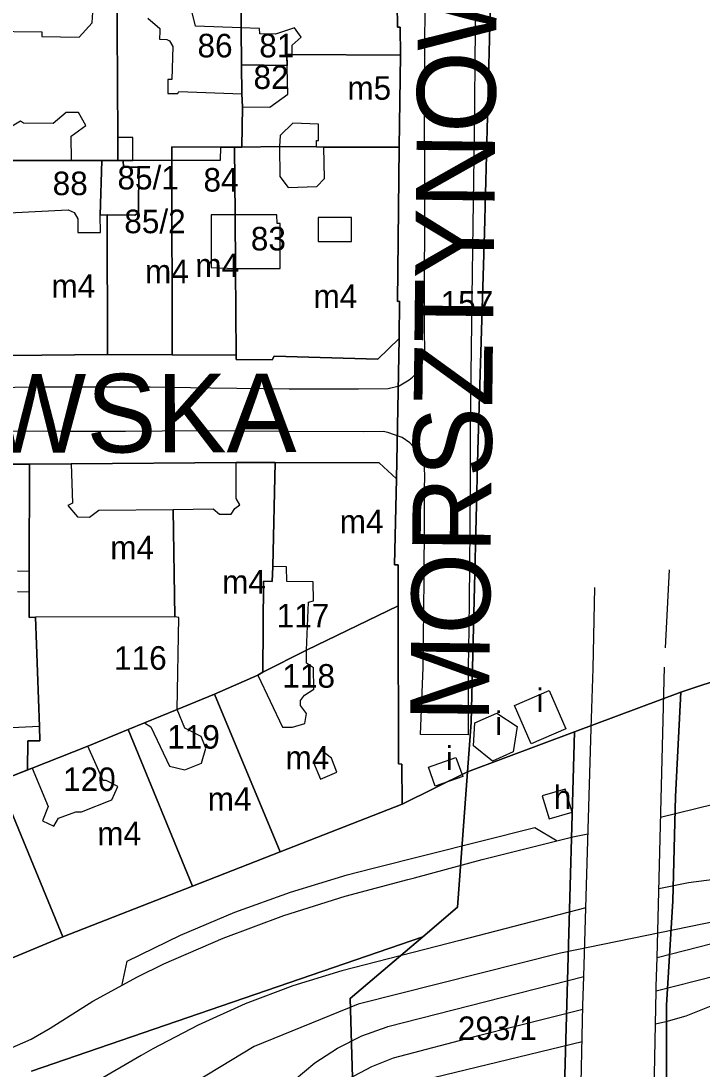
# Model space of a CAD drawing. Extents: x -304109 to -273954, y 21500 to 39796.
# Drawn here: x -292932 to -292845.4, y 31448.9 to 31582.3 of the extents above; entities that cross this region are included whole.
import ezdxf

# ---------------------------------------------------------------- set-up
doc = ezdxf.new("R2010")
doc.units = 0
for name, color, linetype in [('Budynki', 7, 'Continuous'), ('Budynki - opisy', 7, 'Continuous'), ('Działki', 7, 'Continuous'), ('Działki - numery', 7, 'Continuous'), ('krawedzie_ulic', 7, 'Continuous'), ('Lin_granica_planu', 7, 'Continuous'), ('nazwy_ulic', 7, 'Continuous')]:
    doc.layers.add(name, color=color, linetype=linetype)

msp = doc.modelspace()

# ---------------------------------------------------------------- linework, layer by layer
at = {"layer": 'Budynki'}
for points in [[(-292904.11, 31595.54), (-292904, 31581.48), (-292909.82, 31581.67), (-292910.32, 31583.75)], [(-292919.85, 31588.44), (-292919.7, 31567.51), (-292919.71, 31564.58), (-292925.61, 31564.56), (-292925.63, 31567.66), (-292923.76, 31569.04), (-292924.71, 31570.68), (-292926.29, 31570.68), (-292927.94, 31569.29), (-292931.73, 31569.33), (-292932.09, 31569.58), (-292933.17, 31568.93), (-292933.61, 31568.94), (-292936.47, 31568.99), (-292936.52, 31581.05), (-292929.39, 31580.95), (-292929.39, 31580.38), (-292924.61, 31580.26), (-292922.96, 31582.1), (-292922.84, 31584.12)], [(-292915.89, 31582.69), (-292914.36, 31581.39), (-292914.36, 31581.048), (-292914.41, 31580.04), (-292913.45, 31580), (-292913.15, 31579.81), (-292912.71, 31579.1), (-292912.83, 31574.87), (-292913.33, 31574.87), (-292913.35, 31573.11), (-292912.07, 31573.11), (-292911.96, 31573.36), (-292903.93, 31573.07), (-292903.86, 31571.41), (-292903.91, 31566.29), (-292904.84, 31566.26), (-292906.58, 31566.28), (-292912.84, 31566.33), (-292912.83, 31564.6), (-292917.81, 31564.59), (-292917.777, 31567.493), (-292919.7, 31567.51), (-292919.85, 31588.44)], [(-292935.5, 31525.9), (-292930.94, 31525.92), (-292931.01, 31512.22), (-292932.47, 31512.26)], [(-292932.47, 31509.67), (-292931.01, 31509.63), (-292931.01, 31506.39), (-292930.18, 31506.4), (-292929.66, 31492.49), (-292934.1, 31492.29)]]:
    msp.add_lwpolyline(points, dxfattribs=at)
for points in [[(-292904, 31581.48), (-292904.11, 31595.54), (-292899.92, 31594.93), (-292899.81, 31594.39), (-292889.45, 31592.86), (-292889.15, 31593.33), (-292886.18, 31592.9), (-292883.86, 31590.77), (-292883.88, 31587.56), (-292884.19, 31587.53), (-292884.11, 31581.55), (-292883.79, 31581.56), (-292883.73, 31578), (-292897.51, 31578.08), (-292897.53, 31579.28), (-292896.39, 31580.28), (-292897.24, 31581.46), (-292899.64, 31580.64), (-292901.65, 31580.7), (-292901.69, 31581.38)], [(-292883.73, 31578), (-292883.89, 31566.25), (-292893.51, 31566.28), (-292894.41, 31566.31), (-292894.41, 31567.11), (-292894.15, 31567.11), (-292894.15, 31569.18), (-292897.44, 31569.312), (-292899.05, 31567.77), (-292899.12, 31566.35), (-292903.91, 31566.29), (-292903.86, 31571.41), (-292900.35, 31571.35), (-292898.08, 31573.01), (-292898.2, 31578.08), (-292897.51, 31578.08)], [(-292904.84, 31566.26), (-292904.76, 31557.67), (-292907.83, 31557.67), (-292907.83, 31550.95), (-292904.71, 31550.82), (-292904.63, 31539.8), (-292912.79, 31539.81), (-292912.83, 31564.6), (-292906.64, 31564.62), (-292906.58, 31566.28)], [(-292903.91, 31566.29), (-292899.12, 31566.35), (-292899.1, 31562.54), (-292898.03, 31561.14), (-292894.37, 31561.27), (-292893.4, 31562.27), (-292893.51, 31566.28), (-292883.89, 31566.25), (-292884.12, 31546.63), (-292883.86, 31546.64), (-292883.89, 31541.9), (-292886.61, 31539.29), (-292899.81, 31539.64), (-292900.05, 31539.17), (-292904.63, 31539.21), (-292904.63, 31539.8), (-292904.71, 31550.82), (-292899.05, 31550.84), (-292899.05, 31556.53), (-292899.44, 31556.53), (-292899.48, 31557.64), (-292904.76, 31557.67), (-292904.84, 31566.26)], [(-292912.79, 31539.81), (-292921.01, 31539.86), (-292921.07, 31557.64), (-292917.53, 31557.61), (-292917.09, 31557.92), (-292917.04, 31563.72), (-292918.98, 31563.72), (-292919.01, 31564.59), (-292917.81, 31564.59), (-292912.83, 31564.6)], [(-292921.01, 31539.86), (-292933.56, 31539.76), (-292933.58, 31557.89), (-292926.01, 31558.27), (-292925.28, 31557.93), (-292924.8, 31557.16), (-292924.79, 31555.42), (-292921.92, 31555.42), (-292921.94, 31557.62), (-292921.07, 31557.64)], [(-292894.21, 31554.27), (-292889.97, 31554.27), (-292889.97, 31557.31), (-292894.21, 31557.31)], [(-292912.68, 31520.12), (-292907.57, 31520.22), (-292906.78, 31519.52), (-292905.28, 31519.52), (-292904.82, 31520.27), (-292904.16, 31520.73), (-292904.63, 31521.52), (-292904.63, 31526.12), (-292899.7, 31526.12), (-292899.98, 31512.89), (-292900.06, 31510.95), (-292901.18, 31511), (-292901.27, 31499.42), (-292901.87, 31499.03), (-292907.4, 31496.63), (-292912.14, 31494.68), (-292911.95, 31506.38), (-292912.47, 31506.48)], [(-292899.7, 31526.12), (-292886.45, 31526.06), (-292884.23, 31524.04), (-292884.51, 31513.09), (-292884.05, 31513.07), (-292884.02, 31507.85), (-292895.71, 31502.21), (-292895.46, 31508.35), (-292894.81, 31508.52), (-292894.85, 31510.925), (-292898.19, 31510.97), (-292898.22, 31512.81), (-292899.98, 31512.89)], [(-292930.94, 31525.92), (-292925.66, 31525.94), (-292925.49, 31520.94), (-292926.07, 31520.64), (-292924.82, 31519.18), (-292923.32, 31519.14), (-292922.11, 31520.06), (-292912.68, 31520.12), (-292912.47, 31506.48), (-292930.18, 31506.4), (-292931.01, 31506.39), (-292931.01, 31509.63), (-292931.01, 31512.22)], [(-292901.87, 31499.03), (-292898.75, 31492.41), (-292897.49, 31492.41), (-292895.91, 31492.87), (-292895.68, 31494.17), (-292896.47, 31495.15), (-292896.47, 31495.8), (-292895.96, 31496.5), (-292894.75, 31497.25), (-292894.79, 31499.95), (-292895.71, 31500.55), (-292895.71, 31502.21), (-292884.02, 31507.85), (-292883.98, 31487.74), (-292883.55, 31487.72), (-292883.53, 31482.62), (-292899.05, 31476.52), (-292907.4, 31496.63)], [(-292907.4, 31496.63), (-292899.05, 31476.52), (-292910.21, 31472.16), (-292918.38, 31492.13), (-292916.33, 31492.97), (-292915.49, 31492.47), (-292913.12, 31487.45), (-292911.17, 31486.98), (-292909.07, 31487.82), (-292908.51, 31489.73), (-292909.12, 31491.22), (-292911.17, 31492.29), (-292912.14, 31494.68)], [(-292869.21, 31495.166), (-292864.813, 31497.064), (-292862.709, 31492.191), (-292867.106, 31490.293)], [(-292871.485, 31494.19), (-292868.885, 31492.517), (-292869.396, 31489.264), (-292872.043, 31488.102), (-292874.457, 31490.054), (-292874.272, 31492.982)], [(-292934.19, 31485.79), (-292930.607, 31487.191), (-292928.56, 31482.3), (-292929.3, 31480.49), (-292927.86, 31479.79), (-292927.26, 31480.81), (-292925.07, 31481.65), (-292924.33, 31481.65), (-292920.47, 31483.14), (-292919.72, 31484.86), (-292921.21, 31485.61), (-292921.58, 31485.61), (-292923.54, 31489.98), (-292918.38, 31492.13), (-292910.21, 31472.16), (-292926.7, 31465.7), (-292934.89, 31485.52)], [(-292893.77, 31489.45), (-292894.79, 31487.91), (-292893.91, 31485.77), (-292891.82, 31486.66), (-292892.51, 31488.47)], [(-292880.16, 31487.33), (-292876.678, 31488.56), (-292875.82, 31486.13), (-292879.302, 31484.9)], [(-292934.89, 31485.52), (-292926.7, 31465.7), (-292942.81, 31458.99), (-292947.05, 31468.84), (-292948.14, 31471.53), (-292949, 31474), (-292949.5, 31479.7), (-292947.7, 31480.5), (-292944.8, 31481.67), (-292944.06, 31479.19), (-292944.29, 31475.7), (-292944.66, 31475.7), (-292945.49, 31474.14), (-292944.11, 31473.64), (-292943.83, 31474.19), (-292937.32, 31476.99), (-292936.54, 31476.8), (-292936.31, 31477.86), (-292937.09, 31478.13), (-292937.18, 31479.28), (-292938.1, 31479.7), (-292938.79, 31481.3), (-292939.48, 31481.07), (-292940.498, 31483.4)], [(-292865.7, 31483.65), (-292864.83, 31480.73), (-292861.902, 31481.602), (-292862.772, 31484.522)]]:
    msp.add_lwpolyline(points, close=True, dxfattribs=at)
at = {"layer": 'Działki'}
for points in [[(-292883.73, 31578), (-292883.79, 31581.56), (-292884.11, 31581.55), (-292884.19, 31587.53), (-292883.88, 31587.56), (-292883.86, 31590.77), (-292884.31, 31606.22), (-292871.82, 31605.01), (-292872.42, 31580.04), (-292873.06, 31555.39), (-292873.91, 31527.64), (-292874.74, 31492.99), (-292875.2, 31486.71), (-292883.53, 31482.62), (-292883.55, 31487.72), (-292883.98, 31487.74), (-292884.02, 31507.85), (-292884.05, 31513.07), (-292884.51, 31513.09), (-292884.23, 31524.04), (-292883.89, 31541.9), (-292883.86, 31546.64), (-292884.12, 31546.63), (-292883.89, 31566.25)], [(-292936.52, 31581.05), (-292936.6, 31587.62), (-292936.62, 31592.46), (-292936.63, 31594.49), (-292936.65, 31600.61), (-292919.92, 31597.95), (-292919.87, 31590.89), (-292919.85, 31588.44), (-292919.7, 31567.51), (-292919.71, 31564.58), (-292921.75, 31564.57), (-292925.61, 31564.56), (-292933.65, 31564.57), (-292933.61, 31568.94), (-292936.47, 31568.99)], [(-292919.92, 31597.95), (-292904.11, 31595.54), (-292904, 31581.48), (-292903.98, 31576.76), (-292903.93, 31573.07), (-292903.86, 31571.41), (-292903.91, 31566.29), (-292904.84, 31566.26), (-292906.58, 31566.28), (-292912.84, 31566.33), (-292912.83, 31564.6), (-292917.81, 31564.59), (-292919.01, 31564.59), (-292919.71, 31564.58), (-292919.7, 31567.51), (-292919.85, 31588.44), (-292919.87, 31590.89)], [(-292883.86, 31590.77), (-292883.88, 31587.56), (-292884.19, 31587.53), (-292884.11, 31581.55), (-292883.79, 31581.56), (-292883.73, 31578), (-292897.51, 31578.08), (-292898.2, 31578.08), (-292898.16, 31576.65), (-292903.98, 31576.76), (-292904, 31581.48), (-292904.11, 31595.54), (-292899.92, 31594.93), (-292899.81, 31594.39), (-292889.45, 31592.86), (-292889.15, 31593.33), (-292886.18, 31592.9)], [(-292883.73, 31578), (-292883.89, 31566.25), (-292893.51, 31566.28), (-292894.41, 31566.31), (-292899.12, 31566.35), (-292903.91, 31566.29), (-292903.86, 31571.41), (-292903.93, 31573.07), (-292903.98, 31576.76), (-292898.16, 31576.65), (-292898.2, 31578.08), (-292897.51, 31578.08)], [(-292912.83, 31564.6), (-292912.84, 31566.33), (-292906.58, 31566.28), (-292904.84, 31566.26), (-292904.76, 31557.67), (-292904.71, 31550.82), (-292904.63, 31539.8), (-292912.79, 31539.81)], [(-292903.91, 31566.29), (-292899.12, 31566.35), (-292894.41, 31566.31), (-292893.51, 31566.28), (-292883.89, 31566.25), (-292884.12, 31546.63), (-292883.86, 31546.64), (-292883.89, 31541.9), (-292886.61, 31539.29), (-292899.81, 31539.64), (-292900.05, 31539.17), (-292904.63, 31539.21), (-292904.63, 31539.8), (-292904.71, 31550.82), (-292904.76, 31557.67), (-292904.84, 31566.26)], [(-292933.56, 31539.76), (-292933.58, 31557.89), (-292933.67, 31563.55), (-292933.65, 31564.57), (-292925.61, 31564.56), (-292921.75, 31564.57), (-292921.94, 31557.62), (-292921.07, 31557.64), (-292921.01, 31539.86)], [(-292921.07, 31557.64), (-292921.94, 31557.62), (-292921.75, 31564.57), (-292919.71, 31564.58), (-292919.01, 31564.59), (-292918.98, 31563.72), (-292917.04, 31563.72), (-292917.09, 31557.92), (-292917.53, 31557.61)], [(-292921.01, 31539.86), (-292921.07, 31557.64), (-292917.53, 31557.61), (-292917.09, 31557.92), (-292917.04, 31563.72), (-292918.98, 31563.72), (-292919.01, 31564.59), (-292917.81, 31564.59), (-292912.83, 31564.6), (-292912.79, 31539.81)], [(-292899.7, 31526.12), (-292899.98, 31512.89), (-292900.06, 31510.95), (-292901.18, 31511), (-292901.27, 31499.42), (-292901.87, 31499.03), (-292907.4, 31496.63), (-292912.14, 31494.68), (-292916.33, 31492.97), (-292918.38, 31492.13), (-292923.54, 31489.98), (-292930.61, 31487.19), (-292931.2, 31486.96), (-292931.16, 31490.65), (-292929.65, 31490.65), (-292929.66, 31492.49), (-292930.18, 31506.4), (-292931.01, 31506.39), (-292931.01, 31509.63), (-292931.01, 31512.22), (-292930.94, 31525.92), (-292925.66, 31525.94), (-292904.63, 31526.12)], [(-292901.27, 31499.42), (-292901.18, 31511), (-292900.06, 31510.95), (-292899.98, 31512.89), (-292899.7, 31526.12), (-292886.45, 31526.06), (-292884.23, 31524.04), (-292884.51, 31513.09), (-292884.05, 31513.07), (-292884.02, 31507.85), (-292895.71, 31502.21)], [(-292947.7, 31480.5), (-292947.6, 31490.4), (-292948.6, 31490), (-292948.77, 31498.46), (-292948.8, 31500), (-292948.8, 31508.67), (-292948.8, 31511.88), (-292948.8, 31525.8), (-292943.44, 31525.87), (-292935.5, 31525.9), (-292930.94, 31525.92), (-292931.01, 31512.22), (-292931.01, 31509.63), (-292931.01, 31506.39), (-292930.18, 31506.4), (-292929.66, 31492.49), (-292929.65, 31490.65), (-292931.16, 31490.65), (-292931.2, 31486.96), (-292934.19, 31485.79), (-292934.89, 31485.52), (-292940.5, 31483.4), (-292943.22, 31482.29), (-292944.8, 31481.67)], [(-292901.27, 31499.42), (-292895.71, 31502.21), (-292884.02, 31507.85), (-292883.98, 31487.74), (-292883.55, 31487.72), (-292883.53, 31482.62), (-292899.05, 31476.52), (-292907.4, 31496.63), (-292901.87, 31499.03)], [(-292910.21, 31472.16), (-292918.38, 31492.13), (-292916.33, 31492.97), (-292912.14, 31494.68), (-292907.4, 31496.63), (-292899.05, 31476.52)], [(-292926.7, 31465.7), (-292934.89, 31485.52), (-292934.19, 31485.79), (-292931.2, 31486.96), (-292930.61, 31487.19), (-292923.54, 31489.98), (-292918.38, 31492.13), (-292910.21, 31472.16)], [(-292889.24, 31426.08), (-292889.41, 31433.36), (-292890.13, 31457.85), (-292880.9, 31465.72), (-292876.46, 31469.5), (-292875.2, 31486.71), (-292861.57, 31491.81), (-292863.35, 31428.49), (-292868.96, 31428.64), (-292873.25, 31428.67), (-292874.88, 31428.68), (-292875.08, 31429.92), (-292877.85, 31429.74), (-292881.86, 31428.89)], [(-292947.7, 31480.5), (-292944.8, 31481.67), (-292943.22, 31482.29), (-292940.5, 31483.4), (-292934.89, 31485.52), (-292926.7, 31465.7), (-292942.81, 31458.99), (-292947.05, 31468.84), (-292948.14, 31471.53), (-292949, 31474), (-292949.5, 31479.7)]]:
    msp.add_lwpolyline(points, close=True, dxfattribs=at)
for points in [[(-292835.61, 31500.99), (-292848.07, 31496.86), (-292861.57, 31491.81), (-292875.2, 31486.71), (-292874.74, 31492.99), (-292873.91, 31527.64), (-292873.06, 31555.39), (-292872.42, 31580.04), (-292871.82, 31605.01)], [(-292933.56, 31539.76), (-292921.01, 31539.86), (-292912.79, 31539.81), (-292904.63, 31539.8), (-292904.63, 31539.21), (-292900.05, 31539.17), (-292899.81, 31539.64), (-292886.61, 31539.29), (-292883.89, 31541.9), (-292884.23, 31524.04), (-292886.45, 31526.06), (-292899.7, 31526.12), (-292904.63, 31526.12), (-292925.66, 31525.94), (-292930.94, 31525.92), (-292935.5, 31525.9)], [(-292838.63, 31426.59), (-292850.33, 31427.09), (-292849.86, 31443.65), (-292849.89, 31457), (-292849.07, 31470.29), (-292848.72, 31483.6), (-292848.07, 31496.86), (-292835.61, 31500.99)], [(-292863.35, 31428.49), (-292861.57, 31491.81), (-292848.07, 31496.86), (-292848.72, 31483.6), (-292849.07, 31470.29), (-292849.89, 31457), (-292849.86, 31443.65)], [(-293063.02, 31481.83), (-293046.58, 31478.15), (-293033.86, 31475.49), (-293025.19, 31473.89), (-293021.51, 31473.43), (-293012.39, 31470.96), (-292997.61, 31467.24), (-292980.42, 31463.52), (-292980.49, 31463.19), (-292965.42, 31459.49), (-292954.12, 31456.82), (-292950.7, 31456.21), (-292947.47, 31457.16), (-292942.81, 31458.99), (-292926.7, 31465.7), (-292910.21, 31472.16), (-292899.05, 31476.52), (-292883.53, 31482.62), (-292875.2, 31486.71), (-292876.46, 31469.5), (-292880.9, 31465.72)], [(-292930.71, 31448.59), (-292880.9, 31465.72), (-292890.13, 31457.85), (-292889.41, 31433.36)], [(-292880.9, 31465.72), (-292930.71, 31448.59)]]:
    msp.add_lwpolyline(points, dxfattribs=at)
at = {"layer": 'krawedzie_ulic'}
for points in [[(-292874.14, 31595.636), (-292874.212, 31581.413), (-292874.361, 31567.861)], [(-292939.091, 31535.639), (-292929.707, 31535.771), (-292922.112, 31535.764), (-292915.589, 31535.745), (-292907.884, 31535.603), (-292897.921, 31535.506), (-292889.075, 31535.509), (-292885.322, 31535.539), (-292883.898, 31535.897), (-292882.622, 31536.625), (-292882.225, 31536.961), (-292881.416, 31537.829), (-292880.938, 31538.915), (-292880.886, 31539.159), (-292880.651, 31540.335), (-292880.65, 31540.43), (-292880.693, 31542.866), (-292880.671, 31546.952), (-292880.661, 31550.348), (-292880.642, 31555.499), (-292880.637, 31561.991), (-292880.666, 31570.594), (-292880.633, 31580.331), (-292880.537, 31585.456)], [(-292874.361, 31567.861), (-292874.511, 31556.369), (-292874.661, 31547.145), (-292874.836, 31534.082), (-292874.86, 31528.878), (-292874.875, 31523.238), (-292874.925, 31517.866)], [(-292874.925, 31517.866), (-292874.97, 31512.956), (-292874.984, 31508.663), (-292875.019, 31504.936), (-292875.114, 31500), (-292875.137, 31491.439), (-292881.167, 31491.471), (-292880.863, 31500), (-292880.716, 31511.195), (-292880.676, 31518.793), (-292880.661, 31522.895), (-292880.652, 31524.19), (-292880.697, 31525.575), (-292881.134, 31526.891), (-292881.469, 31527.459), (-292882.549, 31528.631), (-292883.528, 31529.311), (-292885.324, 31529.948), (-292885.934, 31530.072), (-292888.436, 31530.029), (-292898.265, 31530.058), (-292909.389, 31530.145), (-292918.727, 31530.079), (-292926.926, 31530.048), (-292933.382, 31530.088)], [(-292850, 31502.5), (-292849.511, 31512.438)], [(-292860.15, 31469.396), (-292859.472, 31492.249), (-292859.194, 31499.899), (-292858.989, 31510.206)], [(-292851.084, 31463.062), (-292850.138, 31500.036)], [(-292843.911, 31482.55), (-292850.627, 31480.905)], [(-292919.149, 31459.623), (-292918.515, 31462.614), (-292911.748, 31465.916), (-292904.815, 31468.854), (-292897.736, 31471.42), (-292890.53, 31473.606), (-292887.375, 31474.434), (-292866.656, 31479.615), (-292863.794, 31477.954)], [(-292933.552, 31451.453), (-292930.724, 31452.669), (-292928.328, 31454.072), (-292922.877, 31457.524), (-292917.223, 31460.631), (-292913.842, 31462.278), (-292906.29, 31465.528), (-292898.589, 31468.408), (-292890.757, 31470.909), (-292882.813, 31473.027), (-292881.97, 31473.227), (-292873.327, 31475.549), (-292861.82, 31478.428), (-292859.871, 31478.811)], [(-292851.084, 31463.062), (-292837.14, 31466.631), (-292831.979, 31472.332), (-292832.563, 31472.95), (-292833.172, 31473.206), (-292837.826, 31473.403), (-292842.48, 31473.201), (-292847.1, 31472.6), (-292850.86, 31471.808)], [(-292860.15, 31469.396), (-292876.187, 31465.235), (-292891.184, 31461.393), (-292897.417, 31459.465), (-292903.52, 31457.159), (-292909.471, 31454.483), (-292915.246, 31451.448), (-292916.73, 31450.593), (-292922.634, 31447.158)], [(-292860.409, 31460.676), (-292860.15, 31469.396)], [(-292851.189, 31458.844), (-292835.833, 31462.726), (-292838.402, 31460.451), (-292841.218, 31458.491), (-292844.243, 31456.871), (-292847.435, 31455.613), (-292849.965, 31454.907), (-292851.274, 31454.591)], [(-292851.189, 31458.844), (-292851.178, 31459.388), (-292851.084, 31463.062)], [(-292897.26, 31447.448), (-292894.622, 31449.658), (-292891.747, 31451.547), (-292888.671, 31453.09), (-292885.437, 31454.265), (-292885.331, 31454.297), (-292860.409, 31460.676)], [(-292860.81, 31443.117), (-292860.52, 31456.946), (-292860.409, 31460.676)], [(-292852.087, 31414.122), (-292851.189, 31458.844)], [(-292851.192, 31458.843), (-292851.189, 31458.844)], [(-292860.617, 31452.333), (-292880.758, 31447.464), (-292885.829, 31445.787), (-292890.76, 31443.735), (-292894.293, 31441.988), (-292894.926, 31441.907), (-292895.488, 31442.209), (-292895.769, 31442.783), (-292895.663, 31443.412), (-292895.661, 31443.416), (-292893.139, 31445.67), (-292890.369, 31447.611), (-292887.389, 31449.212), (-292884.627, 31450.321), (-292873.633, 31453.17), (-292860.53, 31456.482)]]:
    msp.add_lwpolyline(points, dxfattribs=at)
at = {"layer": 'Lin_granica_planu'}
msp.add_lwpolyline([(-292841.623, 31468.108), (-292863.359, 31463.625), (-292889.128, 31457.125), (-292902.349, 31451.746), (-292920.023, 31441.039), (-292963.999, 31452.246), (-293075.368, 31476.902), (-293141.56, 31519.653), (-293218.308, 31576.082), (-293245.164, 31599.063)], dxfattribs=at)

# ---------------------------------------------------------------- texts
at = {"layer": 'Budynki - opisy'}
for s, p in [('m5', (-292890.494, 31572.308)), ('m4', (-292909.844, 31549.718)), ('m4', (-292916.246, 31548.947)), ('m4', (-292928.159, 31547.092)), ('m4', (-292894.802, 31545.786)), ('m4', (-292891.471, 31517.096)), ('m4', (-292920.665, 31513.782)), ('m4', (-292906.435, 31509.422)), ('i', (-292866.424, 31494.329)), ('i', (-292871.671, 31491.401)), ('m4', (-292898.363, 31487.029)), ('i', (-292877.97, 31486.96)), ('m4', (-292908.27, 31481.768)), ('h', (-292864.218, 31481.987)), ('m4', (-292922.316, 31477.37))]:
    msp.add_text(s, height=3, dxfattribs=at).set_placement(p)
at = {"layer": 'Działki - numery'}
for s, p in [('86', (-292909.562, 31577.704)), ('81', (-292901.705, 31577.704)), ('82', (-292902.436, 31573.682)), ('85/1', (-292919.748, 31560.888)), ('84', (-292908.807, 31560.614)), ('88', (-292927.994, 31560.157)), ('85/2', (-292918.881, 31555.313)), ('83', (-292902.778, 31553.119)), ('157', (-292878.63, 31544.94)), ('117', (-292899.489, 31505.116)), ('116', (-292920.182, 31499.724)), ('118', (-292898.758, 31497.439)), ('119', (-292913.421, 31489.67)), ('120', (-292926.668, 31484.277)), ('293/1', (-292876.43, 31452.57))]:
    msp.add_text(s, height=3, dxfattribs=at).set_placement(p)
at = {"layer": 'nazwy_ulic'}
for s, rotation, p in [('MORSZTYNOWSKA', 89.37072, (-292872.498, 31493.011)), ('BONEROWSKA', 0.10168, (-292994.28, 31527.26))]:
    msp.add_text(s, height=10, rotation=rotation, dxfattribs=at).set_placement(p)

doc.saveas('drawing.dxf')
